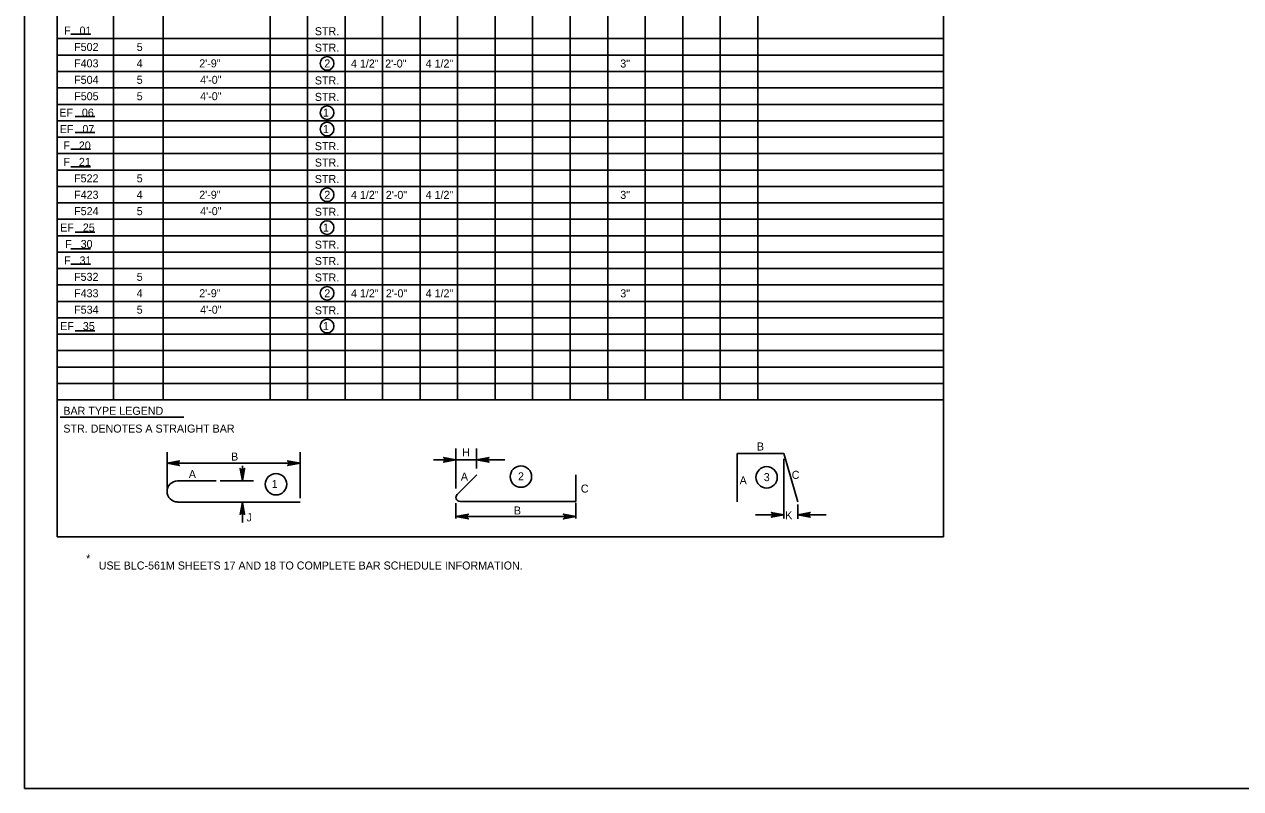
# Model space of a CAD drawing. Extents: x 638340 to 640242, y 295465 to 298435.
# Drawn here: x 639316.5 to 639772.4, y 296668.5 to 296954.8 of the extents above; entities that cross this region are included whole.
import ezdxf

# ---------------------------------------------------------------- set-up
doc = ezdxf.new("R2010")
doc.units = 0
for name, color, linetype in [('2', 7, 'Continuous'), ('3', 7, 'Continuous'), ('4', 7, 'Continuous'), ('6', 7, 'Continuous')]:
    doc.layers.add(name, color=color, linetype=linetype)

msp = doc.modelspace()

# ---------------------------------------------------------------- linework, layer by layer
at = {"layer": '2'}
for p, q in [((639316.46, 296668.46), (639316.46, 297232.46)), ((640102.46, 296668.46), (639316.46, 296668.46))]:
    msp.add_line(p, q, dxfattribs=at)
at = {"layer": '3'}
for p, q in [((639583.68, 296794.08), (639601.12, 296794.08)), ((639583.68, 296775.98), (639583.68, 296794.08)), ((639601.12, 296794.08), (639606.41, 296775.96)), ((639373.91, 296783.77), (639388.42, 296783.77)), ((639478.71, 296778.73), (639486.03, 296786.06)), ((639523.21, 296776.1), (639523.21, 296786.05)), ((639373.91, 296775.86), (639419.83, 296775.86)), ((639479.79, 296776.1), (639523.21, 296776.1))]:
    msp.add_line(p, q, dxfattribs=at)
for centre, radius, start in [((639373.91, 296779.82), 3.95, 90), ((639479.79, 296777.64), 1.54, 135)]:
    msp.add_arc(centre, radius, start, 270, dxfattribs=at)
at = {"layer": '4'}
for p, q in [((639333.9, 296951.11), (639341.31, 296951.11)), ((639335.53, 296920.28), (639342.93, 296920.28)), ((639335.53, 296914.25), (639342.93, 296914.25)), ((639333.9, 296908.1), (639341.31, 296908.1)), ((639333.9, 296901.49), (639341.31, 296901.49)), ((639335.53, 296876.92), (639342.93, 296876.92)), ((639333.9, 296870.77), (639341.31, 296870.77)), ((639333.9, 296864.98), (639341.31, 296864.98)), ((639335.53, 296840.05), (639342.93, 296840.05)), ((639329.93, 296807.59), (639376.28, 296807.59)), ((639369.96, 296781.28), (639369.96, 296794.59)), ((639419.83, 296777.32), (639419.83, 296794.59)), ((639478.26, 296780.91), (639478.26, 296795.88)), ((639486.02, 296788.37), (639486.02, 296795.88)), ((639372.76, 296790.38), (639417.03, 296790.38)), ((639398.18, 296786.58), (639398.18, 296789.38)), ((639469.8, 296791.67), (639496.58, 296791.67)), ((639601.12, 296792.06), (639601.12, 296769.64)), ((639389.88, 296783.77), (639402.39, 296783.77)), ((639395.94, 296775.86), (639402.39, 296775.86)), ((639478.26, 296775.48), (639478.26, 296769.66)), ((639498.02, 296776.1), (639502.61, 296776.1)), ((639523.23, 296775.49), (639523.23, 296769.66)), ((639606.41, 296774.95), (639606.41, 296769.56)), ((639398.18, 296773.06), (639398.18, 296770.25)), ((639398.18, 296770.25), (639398.18, 296768.15)), ((639478.26, 296770.42), (639523.23, 296770.42)), ((639590.55, 296771.1), (639598.9, 296771.1)), ((639609.2, 296771.1), (639617.02, 296771.1))]:
    msp.add_line(p, q, dxfattribs=at)
for points in [[(639478.26, 296791.67), (639473.6, 296790.8), (639473.96, 296791.05), (639474.14, 296791.36), (639474.2, 296791.67), (639474.14, 296791.99), (639473.96, 296792.3), (639473.6, 296792.55), (639478.26, 296791.67), (639473.96, 296792.3), (639474.14, 296791.99), (639478.26, 296791.67), (639474.2, 296791.67), (639474.14, 296791.36), (639478.26, 296791.67), (639473.96, 296791.05)], [(639486.02, 296791.67), (639490.68, 296792.55), (639490.32, 296792.3), (639490.13, 296791.99), (639490.08, 296791.67), (639490.13, 296791.36), (639490.32, 296791.05), (639490.68, 296790.8), (639486.02, 296791.67), (639490.32, 296791.05), (639490.13, 296791.36), (639486.02, 296791.67), (639490.08, 296791.67), (639490.13, 296791.99), (639486.02, 296791.67), (639490.32, 296792.3)], [(639369.96, 296790.38), (639374.62, 296791.25), (639374.26, 296791), (639374.07, 296790.69), (639374.02, 296790.38), (639374.07, 296790.06), (639374.26, 296789.75), (639374.62, 296789.5), (639369.96, 296790.38), (639374.26, 296789.75), (639374.07, 296790.06), (639369.96, 296790.38), (639374.02, 296790.38), (639374.07, 296790.69), (639369.96, 296790.38), (639374.26, 296791)], [(639398.18, 296783.77), (639397.31, 296788.43), (639397.56, 296788.07), (639397.87, 296787.89), (639398.18, 296787.83), (639398.49, 296787.89), (639398.81, 296788.07), (639399.05, 296788.43), (639398.18, 296783.77), (639398.81, 296788.07), (639398.49, 296787.89), (639398.18, 296783.77), (639398.18, 296787.83), (639397.87, 296787.89), (639398.18, 296783.77), (639397.56, 296788.07)], [(639419.83, 296790.38), (639415.17, 296789.5), (639415.53, 296789.75), (639415.72, 296790.06), (639415.77, 296790.38), (639415.72, 296790.69), (639415.53, 296791), (639415.17, 296791.25), (639419.83, 296790.38), (639415.53, 296791), (639415.72, 296790.69), (639419.83, 296790.38), (639415.77, 296790.38), (639415.72, 296790.06), (639419.83, 296790.38), (639415.53, 296789.75)], [(639398.18, 296775.86), (639399.05, 296771.2), (639398.81, 296771.56), (639398.49, 296771.75), (639398.18, 296771.8), (639397.87, 296771.75), (639397.56, 296771.56), (639397.31, 296771.2), (639398.18, 296775.86), (639397.56, 296771.56), (639397.87, 296771.75), (639398.18, 296775.86), (639398.18, 296771.8), (639398.49, 296771.75), (639398.18, 296775.86), (639398.81, 296771.56)], [(639478.26, 296770.42), (639482.92, 296771.29), (639482.56, 296771.04), (639482.38, 296770.73), (639482.32, 296770.42), (639482.38, 296770.11), (639482.56, 296769.79), (639482.92, 296769.55), (639478.26, 296770.42), (639482.56, 296769.79), (639482.38, 296770.11), (639478.26, 296770.42), (639482.32, 296770.42), (639482.38, 296770.73), (639478.26, 296770.42), (639482.56, 296771.04)], [(639523.23, 296770.42), (639518.57, 296769.55), (639518.93, 296769.79), (639519.11, 296770.11), (639519.17, 296770.42), (639519.11, 296770.73), (639518.93, 296771.04), (639518.57, 296771.29), (639523.23, 296770.42), (639518.93, 296771.04), (639519.11, 296770.73), (639523.23, 296770.42), (639519.17, 296770.42), (639519.11, 296770.11), (639523.23, 296770.42), (639518.93, 296769.79)], [(639601.13, 296771.1), (639596.47, 296770.22), (639596.83, 296770.47), (639597.01, 296770.78), (639597.07, 296771.1), (639597.01, 296771.41), (639596.83, 296771.72), (639596.47, 296771.97), (639601.13, 296771.1), (639596.83, 296771.72), (639597.01, 296771.41), (639601.13, 296771.1), (639597.07, 296771.1), (639597.01, 296770.78), (639601.13, 296771.1), (639596.83, 296770.47)], [(639606.39, 296771.1), (639611.05, 296771.97), (639610.69, 296771.72), (639610.51, 296771.41), (639610.45, 296771.1), (639610.51, 296770.78), (639610.69, 296770.47), (639611.05, 296770.22), (639606.39, 296771.1), (639610.69, 296770.47), (639610.51, 296770.78), (639606.39, 296771.1), (639610.45, 296771.1), (639610.51, 296771.41), (639606.39, 296771.1), (639610.69, 296771.72)]]:
    msp.add_lwpolyline(points, dxfattribs=at)
for points in [[(639372.76, 296790.85), (639372.76, 296789.91), (639369.96, 296790.38)], [(639417.03, 296790.85), (639417.03, 296789.91), (639419.83, 296790.38)], [(639397.71, 296786.58), (639398.65, 296786.58), (639398.18, 296783.77)], [(639397.71, 296773.06), (639398.65, 296773.06), (639398.18, 296775.86)], [(639481.06, 296769.95), (639481.06, 296770.89), (639478.26, 296770.42)], [(639520.42, 296769.95), (639520.42, 296770.89), (639523.23, 296770.42)], [(639598.33, 296771.57), (639598.33, 296770.63), (639601.13, 296771.1)], [(639609.2, 296771.57), (639609.2, 296770.63), (639606.39, 296771.1)]]:
    msp.add_lwpolyline(points, close=True, dxfattribs=at)
for centre, radius in [((639429.95, 296940.2), 2.55), ((639429.95, 296921.74), 2.55), ((639429.95, 296915.59), 2.55), ((639429.95, 296890.98), 2.55), ((639429.95, 296878.68), 2.55), ((639429.95, 296854.07), 2.55), ((639429.95, 296841.77), 2.55), ((639502.59, 296785.39), 4.01), ((639594.72, 296785.1), 4.01), ((639410.81, 296782.53), 4.01)]:
    msp.add_circle(centre, radius, dxfattribs=at)
at = {"layer": '6'}
for p, q in [((639328.8, 296762.79), (639328.8, 297232.46)), ((639661.06, 296762.79), (639661.06, 297232.46)), ((639349.89, 296814.13), (639349.89, 297201.7)), ((639368.45, 296814.13), (639368.45, 297201.7)), ((639408.58, 296814.13), (639408.58, 297201.7)), ((639422.64, 296814.13), (639422.64, 297201.7)), ((639436.7, 296814.13), (639436.7, 297201.7)), ((639450.76, 296814.13), (639450.76, 297201.7)), ((639464.82, 296814.13), (639464.82, 297201.7)), ((639478.89, 296814.13), (639478.89, 297201.7)), ((639492.95, 296814.13), (639492.95, 297201.7)), ((639507.01, 296814.13), (639507.01, 297201.7)), ((639521.07, 296814.13), (639521.07, 297201.7)), ((639535.13, 296814.13), (639535.13, 297201.7)), ((639549.19, 296814.13), (639549.19, 297201.7)), ((639563.25, 296814.13), (639563.25, 297201.7)), ((639577.32, 296814.13), (639577.32, 297201.7)), ((639591.38, 296814.13), (639591.38, 297201.7)), ((639328.8, 296949.47), (639661.06, 296949.47)), ((639328.8, 296943.32), (639661.06, 296943.32)), ((639328.8, 296937.17), (639661.06, 296937.17)), ((639328.8, 296931.02), (639661.06, 296931.02)), ((639328.8, 296924.86), (639661.06, 296924.86)), ((639328.8, 296918.71), (639661.06, 296918.71)), ((639328.8, 296912.56), (639661.06, 296912.56)), ((639328.8, 296906.41), (639661.06, 296906.41)), ((639328.8, 296900.26), (639661.06, 296900.26)), ((639328.8, 296894.11), (639661.06, 296894.11)), ((639328.8, 296887.95), (639661.06, 296887.95)), ((639328.8, 296881.8), (639661.06, 296881.8)), ((639328.8, 296875.65), (639661.06, 296875.65)), ((639328.8, 296869.5), (639661.06, 296869.5)), ((639328.8, 296863.35), (639661.06, 296863.35)), ((639328.8, 296857.19), (639661.06, 296857.19)), ((639328.8, 296851.04), (639661.06, 296851.04)), ((639328.8, 296844.89), (639661.06, 296844.89)), ((639328.8, 296838.74), (639661.06, 296838.74)), ((639328.8, 296832.59), (639661.06, 296832.59)), ((639328.8, 296826.43), (639661.06, 296826.43)), ((639328.8, 296820.28), (639661.06, 296820.28)), ((639328.8, 296814.13), (639661.06, 296814.13)), ((639328.8, 296762.79), (639661.06, 296762.79))]:
    msp.add_line(p, q, dxfattribs=at)

# ---------------------------------------------------------------- texts
at = {"layer": '4'}
for s, height, p in [('F   01', 3, (639331.36, 296951.01)), ('STR.', 3, (639425.35, 296950.76)), ('F502', 3, (639335.13, 296944.86)), ('5', 3, (639358.59, 296944.86)), ('STR.', 3, (639425.35, 296944.61)), ('F403', 3, (639335.12, 296938.71)), ('4', 3, (639358.55, 296938.71)), ('2\'-9"', 3, (639382.03, 296938.71)), ('2', 3, (639428.9, 296938.69)), ('4 1/2"', 3, (639438.91, 296938.66)), ('2\'-0"', 2.996, (639451.73, 296938.66)), ('4 1/2"', 3, (639466.89, 296938.66)), ('3"', 3, (639539.86, 296938.66)), ('F504', 3, (639335.13, 296932.55)), ('5', 3, (639358.59, 296932.55)), ('4\'-0"', 3, (639382.38, 296932.55)), ('STR.', 3, (639425.35, 296932.31)), ('F505', 3, (639335.16, 296926.4)), ('5', 3, (639358.59, 296926.4)), ('4\'-0"', 3, (639382.38, 296926.4)), ('STR.', 3, (639425.35, 296926.16)), ('EF   06', 3, (639329.57, 296920.25)), ('1', 3, (639428.37, 296920.24)), ('EF   07', 3, (639329.76, 296914.1)), ('1', 3, (639428.37, 296914.09)), ('F   20', 3, (639331.08, 296907.95)), ('STR.', 3, (639425.35, 296907.7)), ('F   21', 3, (639331.13, 296901.8)), ('STR.', 3, (639425.35, 296901.55)), ('F522', 3, (639335.11, 296895.64)), ('5', 3, (639358.59, 296895.64)), ('STR.', 3, (639425.35, 296895.4)), ('F423', 3, (639335.12, 296889.49)), ('4', 3, (639358.55, 296889.49)), ('2\'-9"', 3, (639382.03, 296889.49)), ('2', 3, (639428.9, 296889.48)), ('4 1/2"', 3, (639438.91, 296889.45)), ('4 1/2"', 3, (639466.89, 296889.45)), ('3"', 3, (639539.86, 296889.45)), ('2\'-0"', 2.996, (639451.97, 296889.45)), ('F524', 3, (639335.13, 296883.34)), ('5', 3, (639358.59, 296883.34)), ('4\'-0"', 3, (639382.38, 296883.34)), ('STR.', 3, (639425.35, 296883.09)), ('EF   25', 3, (639329.92, 296877.19)), ('1', 3, (639428.37, 296877.18)), ('F   30', 3, (639331.78, 296871.04)), ('STR.', 3, (639425.35, 296870.79)), ('F   31', 3, (639331.36, 296864.88)), ('STR.', 3, (639425.35, 296864.64)), ('F532', 3, (639335.11, 296858.73)), ('5', 3, (639358.59, 296858.73)), ('STR.', 3, (639425.35, 296858.49)), ('F433', 3, (639335.12, 296852.58)), ('4', 3, (639358.55, 296852.58)), ('2\'-9"', 3, (639382.03, 296852.58)), ('2', 3, (639428.9, 296852.57)), ('4 1/2"', 3, (639438.91, 296852.54)), ('2\'-0"', 2.996, (639451.99, 296852.54)), ('4 1/2"', 3, (639466.89, 296852.54)), ('3"', 3, (639539.86, 296852.54)), ('F534', 3, (639335.13, 296846.43)), ('5', 3, (639358.59, 296846.43)), ('4\'-0"', 3, (639382.38, 296846.43)), ('STR.', 3, (639425.35, 296846.18)), ('EF   35', 3, (639329.92, 296840.28)), ('1', 3, (639428.37, 296840.27)), ('BAR TYPE LEGEND', 3.0001, (639331.08, 296808.53)), ('STR. DENOTES A STRAIGHT BAR', 3.0001, (639331.08, 296801.87)), ('B', 3, (639591.08, 296795.16)), ('B', 3, (639393.95, 296791.37)), ('H', 3, (639480.57, 296792.99)), ('A', 3, (639378.12, 296784.82)), ('1', 3, (639409.19, 296781.12)), ('A', 3, (639480.09, 296783.89)), ('2', 3, (639501.51, 296783.99)), ('A', 3, (639584.6, 296782.49)), ('3', 3, (639593.65, 296783.69)), ('C', 3, (639604.13, 296784.54)), ('C', 3, (639525.08, 296779.39)), ('B', 3, (639499.98, 296771.19)), ('J', 3, (639399.78, 296768.6)), ('K', 3, (639601.69, 296769.38)), ('*', 3, (639339.62, 296753.24)), ('USE BLC-561M SHEETS 17 AND 18 TO COMPLETE BAR SCHEDULE INFORMATION.', 3.0001, (639344.34, 296750.57))]:
    msp.add_text(s, height=height, dxfattribs=at).set_placement(p)

doc.saveas('drawing.dxf')
